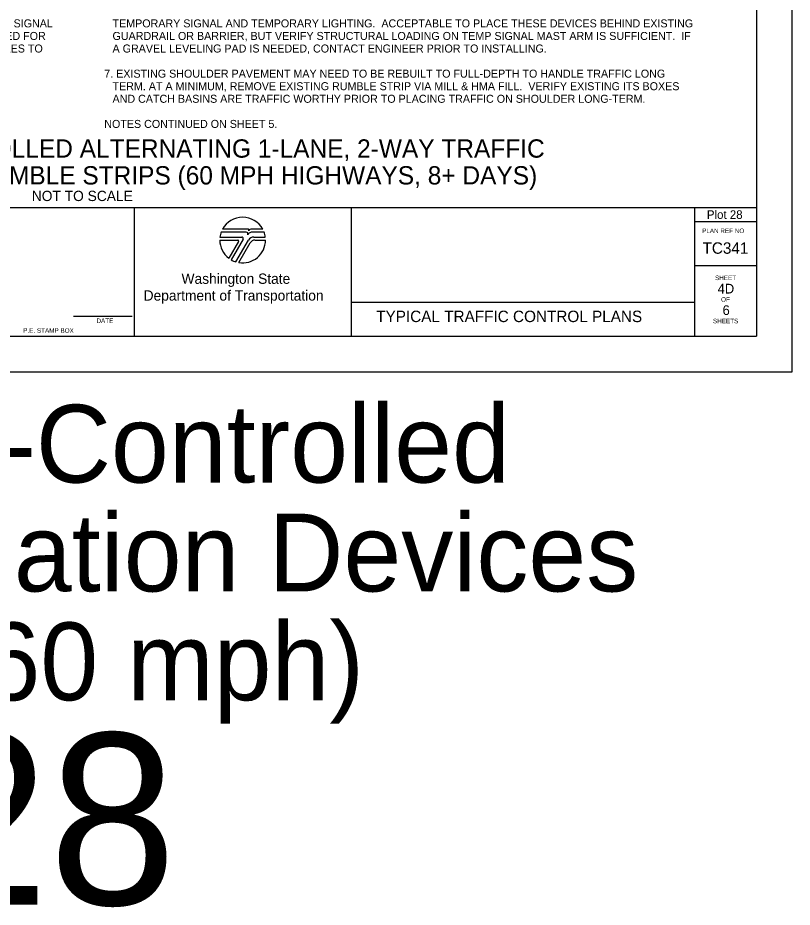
# Model space of a CAD drawing. Extents: x 99977 to 100176, y 99905 to 100011.
# Drawn here: x 100149.29 to 100156.06, y 99935.01 to 99942.78 of the extents above; entities that cross this region are included whole.
import ezdxf

# ---------------------------------------------------------------- set-up
doc = ezdxf.new("R2010")
doc.units = 0
for name, color, linetype in [('SH_DE_DetailHeading1Text', 7, 'Continuous'), ('SH_GI_GeneralNotesBodyText', 7, 'Continuous'), ('SH_GI_PlotLimits', 7, 'Continuous'), ('SH_GI_SheetBorder', 7, 'Continuous'), ('SH_GI_SheetLocationText', 7, 'Continuous'), ('SH_GI_SheetTextInCells', 7, 'Continuous'), ('SH_GI_TitleBlockText', 7, 'Continuous'), ('SH_GI_WSDOTLogo', 7, 'Continuous')]:
    doc.layers.add(name, color=color, linetype=linetype)

msp = doc.modelspace()

# ---------------------------------------------------------------- linework, layer by layer
at = {"layer": 'SH_GI_PlotLimits'}
msp.add_lwpolyline([(100139.0625, 99939.6875), (100156.0625, 99939.6875), (100156.0625, 99950.6875), (100139.0625, 99950.6875)], close=True, dxfattribs=at)
at = {"layer": 'SH_GI_SheetBorder'}
for p, q in [((100155.75, 99950.375), (100155.75, 99940)), ((100140, 99941.1259), (100155.75, 99941.1259)), ((100150.3089, 99941.1259), (100150.3089, 99940)), ((100152.2055, 99941.1259), (100152.2055, 99940)), ((100155.2079, 99941.1259), (100155.2079, 99940)), ((100155.2079, 99941.0008), (100155.75, 99941.0008)), ((100155.2079, 99940.6176), (100155.75, 99940.6176)), ((100152.2055, 99940.2955), (100155.2079, 99940.2955)), ((100149.7797, 99940.1733), (100150.2914, 99940.1733)), ((100140, 99940), (100155.75, 99940))]:
    msp.add_line(p, q, dxfattribs=at)
at = {"layer": 'SH_GI_WSDOTLogo'}
for p, q in [((100151.303, 99940.9354), (100151.0815, 99940.9354)), ((100151.433, 99940.9354), (100151.3351, 99940.9354)), ((100151.059, 99940.8661), (100151.2496, 99940.8661)), ((100151.2894, 99940.9094), (100151.0697, 99940.9094)), ((100151.343, 99940.9094), (100151.3429, 99940.9094)), ((100151.4448, 99940.9094), (100151.343, 99940.9094)), ((100151.3558, 99940.8661), (100151.4555, 99940.8661)), ((100151.0572, 99940.84), (100151.2148, 99940.84)), ((100151.222, 99940.8277), (100151.1364, 99940.6807)), ((100151.261, 99940.8464), (100151.1567, 99940.6672)), ((100151.1989, 99940.6487), (100151.3089, 99940.839)), ((100151.2244, 99940.6428), (100151.3242, 99940.8156)), ((100151.3655, 99940.8394), (100151.4572, 99940.8394))]:
    msp.add_line(p, q, dxfattribs=at)
for centre, radius, start, end in [((100151.2572, 99940.84), 0.2, 28.47865, 151.53204), ((100151.303, 99940.9263), 0.00903, 329.87418, 90.00328), ((100151.3352, 99940.9066), 0.0287, 90.00721, 148.16763), ((100151.2572, 99940.84), 0.2, 159.69598, 172.50569), ((100151.2497, 99940.853), 0.0131, 329.76834, 90), ((100151.2894, 99940.8946), 0.0148, 327.8418, 89.99855), ((100151.3429, 99940.861), 0.0484, 89.99529, 147.82376), ((100151.3558, 99940.8119), 0.0542, 90, 149.99738), ((100151.2572, 99940.84), 0.2, 7.49431, 20.29406), ((100151.2572, 99940.84), 0.2, 179.99864, 232.84327), ((100151.2149, 99940.8318), 0.0082, 329.74356, 90), ((100151.2572, 99940.84), 0.2, 260.54554, 359.80857), ((100151.3654, 99940.7918), 0.0476, 90, 150.05432), ((100151.2572, 99940.84), 0.2, 239.79292, 253.0448)]:
    msp.add_arc(centre, radius, start, end, dxfattribs=at)

# ---------------------------------------------------------------- texts
at = {"layer": 'SH_DE_DetailHeading1Text'}
for s, height, p in [('SIMPLE TEMPORARY SIGNAL-CONTROLLED ALTERNATING 1-LANE, 2-WAY TRAFFIC', 0.16, (100145.196, 99941.5606)), ('25 WZSL + CHANNELIZING DEVICES + RUMBLE STRIPS (60 MPH HIGHWAYS, 8+ DAYS)', 0.16, (100144.9338, 99941.3259)), ('NOT TO SCALE', 0.09, (100149.4141, 99941.1809))]:
    msp.add_text(s, height=height, rotation=360, dxfattribs=at).set_placement(p)
at = {"layer": 'SH_GI_GeneralNotesBodyText'}
for s, p in [(' THIS SIGNAL ', (100148.9894, 99942.6998)), ('TEMPORARY SIGNAL AND TEMPORARY LIGHTING.  ACCEPTABLE TO PLACE THESE DEVICES BEHIND EXISTING ', (100150.1197, 99942.6998)), ('  THE SIGNAL IS TIMED FOR ', (100148.272, 99942.5899)), ('GUARDRAIL OR BARRIER, BUT VERIFY STRUCTURAL LOADING ON TEMP SIGNAL MAST ARM IS SUFFICIENT.  IF ', (100150.1197, 99942.5899)), (' TO ALLOW BICYCLES TO ', (100148.3553, 99942.48)), ('A GRAVEL LEVELING PAD IS NEEDED, CONTACT ENGINEER PRIOR TO INSTALLING.', (100150.1197, 99942.48)), ('7. EXISTING SHOULDER PAVEMENT MAY NEED TO BE REBUILT TO FULL-DEPTH TO HANDLE TRAFFIC LONG ', (100150.0475, 99942.2602)), ('TERM. AT A MINIMUM, REMOVE EXISTING RUMBLE STRIP VIA MILL & HMA FILL.  VERIFY EXISTING ITS BOXES ', (100150.1197, 99942.1503)), ('AND CATCH BASINS ARE TRAFFIC WORTHY PRIOR TO PLACING TRAFFIC ON SHOULDER LONG-TERM.', (100150.1197, 99942.0404)), ('NOTES CONTINUED ON SHEET 5.', (100150.0475, 99941.8206))]:
    msp.add_text(s, height=0.07, rotation=360, dxfattribs=at).set_placement(p)
at = {"layer": 'SH_GI_SheetBorder'}
msp.add_text('PLAN REF NO', height=0.040032, dxfattribs=at).set_placement((100155.2747, 99940.9008))
at = {"layer": 'SH_GI_SheetLocationText'}
for s, height, p in [('Plot 28', 0.075, (100155.3164, 99941.025)), (' Temp Signal-Controlled', 0.68, (100143.7893, 99938.7191)), ('Alt Traffic w/ Channelization Devices', 0.68, (100139.9592, 99937.7671)), ('& Rumble Strips (60 mph)', 0.68, (100141.8582, 99936.8151)), ('Plot 28', 1.5, (100144.4341, 99935.0267))]:
    msp.add_text(s, height=height, dxfattribs=at).set_placement(p)
at = {"layer": 'SH_GI_SheetTextInCells'}
for s, height, p in [('Washington State', 0.090072, (100150.7229, 99940.4571)), ('SHEET', 0.04003, (100155.3877, 99940.4896)), ('Department of Transportation', 0.090072, (100150.3916, 99940.3101)), ('OF', 0.04003, (100155.4406, 99940.3008)), ('DATE', 0.04003, (100149.9794, 99940.1141)), ('SHEETS', 0.04003, (100155.3698, 99940.112)), ('P.E. STAMP BOX', 0.040032, (100149.339, 99940.0286))]:
    msp.add_text(s, height=height, dxfattribs=at).set_placement(p)
at = {"layer": 'SH_GI_TitleBlockText'}
for s, height, p in [('TC341', 0.1, (100155.2784, 99940.72)), ('4D', 0.085, (100155.4101, 99940.3723)), ('6', 0.085, (100155.4534, 99940.1843)), ('TYPICAL TRAFFIC CONTROL PLANS', 0.1, (100152.4251, 99940.1224))]:
    msp.add_text(s, height=height, dxfattribs=at).set_placement(p)

doc.saveas('drawing.dxf')
